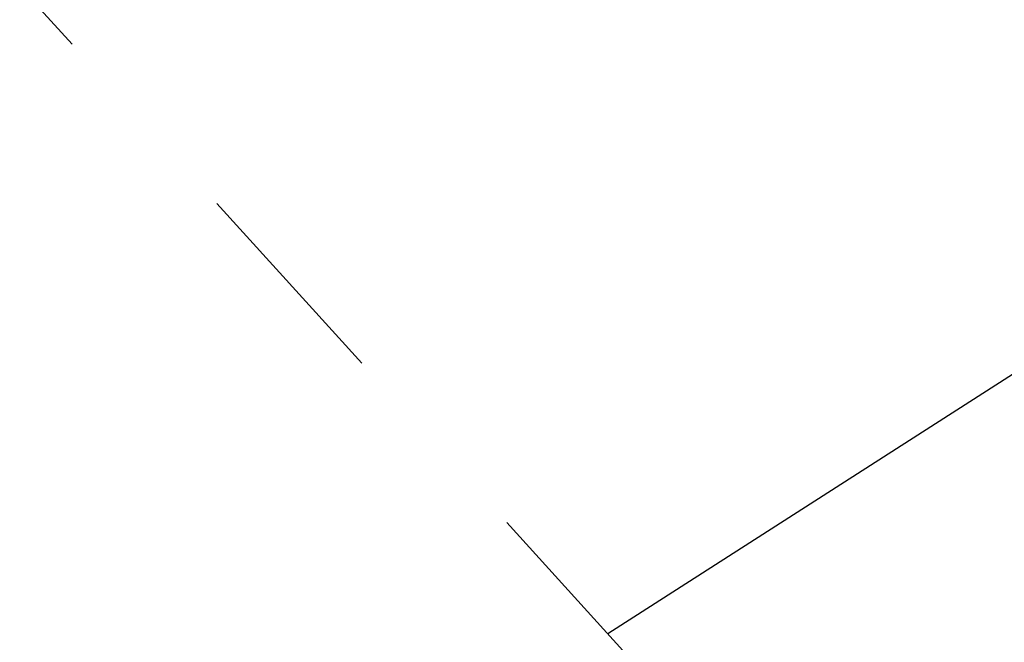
# Model space of a CAD drawing. Extents: x 0 to 362422, y 0 to 4201735.
# Tile 379 of 656: x 360273.65 to 360277.08, y 4200438.07 to 4200440.24. Entities that reach past the tile are written whole.
import ezdxf

# ---------------------------------------------------------------- set-up
doc = ezdxf.new("R2010")
doc.units = 0
doc.header["$LTSCALE"] = 0.5
doc.header["$MEASUREMENT"] = 0
doc.linetypes.add('Д_ТРОТ_ТРУБА', pattern=[3, 1.5, -1.5])
doc.layers.add('(025) Дорога', color=7, linetype='Continuous')
doc.layers.add('(032) Горизонтали утолщенные', color=32, linetype='Continuous', lineweight=30)
doc.layers.add('.', color=7, linetype='Continuous', lineweight=15)

# ---------------------------------------------------------------- blocks, each defined once
blk = doc.blocks.new('gergrgrre')
at = {"layer": '(025) Дорога', "linetype": 'Д_ТРОТ_ТРУБА', "flags": 128}
blk.add_lwpolyline([(360044.1953, 4200796.0117), (360041.8164, 4200791.7725), (360042.3584, 4200788.3041), (360046.0867, 4200780.21), (360059.0121, 4200755.8869), (360082.2659, 4200713.415), (360119.8375, 4200651.9108), (360154.2478, 4200588.2735), (360168.9516, 4200565.337), (360182.6178, 4200547.7659), (360213.0435, 4200512.0439), (360268.2829, 4200446.2622), (360308.9265, 4200401.5342), (360387.3686, 4200322.5934), (360428.1163, 4200283.4973), (360457.1161, 4200256.4198), (360464.8857, 4200245.4437), (360476.5072, 4200228.2628), (360489.0602, 4200214.493), (360499.0649, 4200202.9837)], dxfattribs=at)
at = {"layer": '(032) Горизонтали утолщенные', "color": 32}
blk.add_polyline3d([(360275.7007, 4200438.0989, 542), (360277.2, 4200439.06, 542), (360278.6, 4200439.96, 542), (360279.8, 4200440.72, 542), (360280.77, 4200441.34, 542), (360281.54, 4200441.83, 542), (360282.13, 4200442.21, 542), (360282.58, 4200442.5, 542), (360282.93, 4200442.73, 542), (360283.2, 4200442.92, 542), (360283.43, 4200443.09, 542), (360283.65, 4200443.26, 542), (360283.87, 4200443.44, 542), (360284.08, 4200443.63, 542), (360284.3, 4200443.85, 542), (360284.53, 4200444.1, 542), (360284.77, 4200444.38, 542)], dxfattribs=at)

msp = doc.modelspace()

# ---------------------------------------------------------------- hatches: boundary and pattern name
at = {"layer": '.', "ltscale": 0.149071}
h = msp.add_hatch(color=256, dxfattribs=at)
h.dxf.hatch_style = 1
h.set_gradient(color1=(255, 255, 255), tint=1)
h.paths.add_polyline_path([(359890.2408, 4200063.4759), (362234.445, 4200063.4759), (362234.349, 4201313.8917), (359890.2408, 4201328.8911)], flags=17)
h.paths.add_polyline_path([(359890.2408, 4200063.4759), (362234.445, 4200063.4759), (362234.445, 4201313.8911), (359890.2408, 4201328.8911)], flags=17)

# ---------------------------------------------------------------- block references
at = {"linetype": 'Continuous'}
msp.add_blockref('gergrgrre', (0, 0), dxfattribs=at)

doc.saveas('drawing.dxf')
